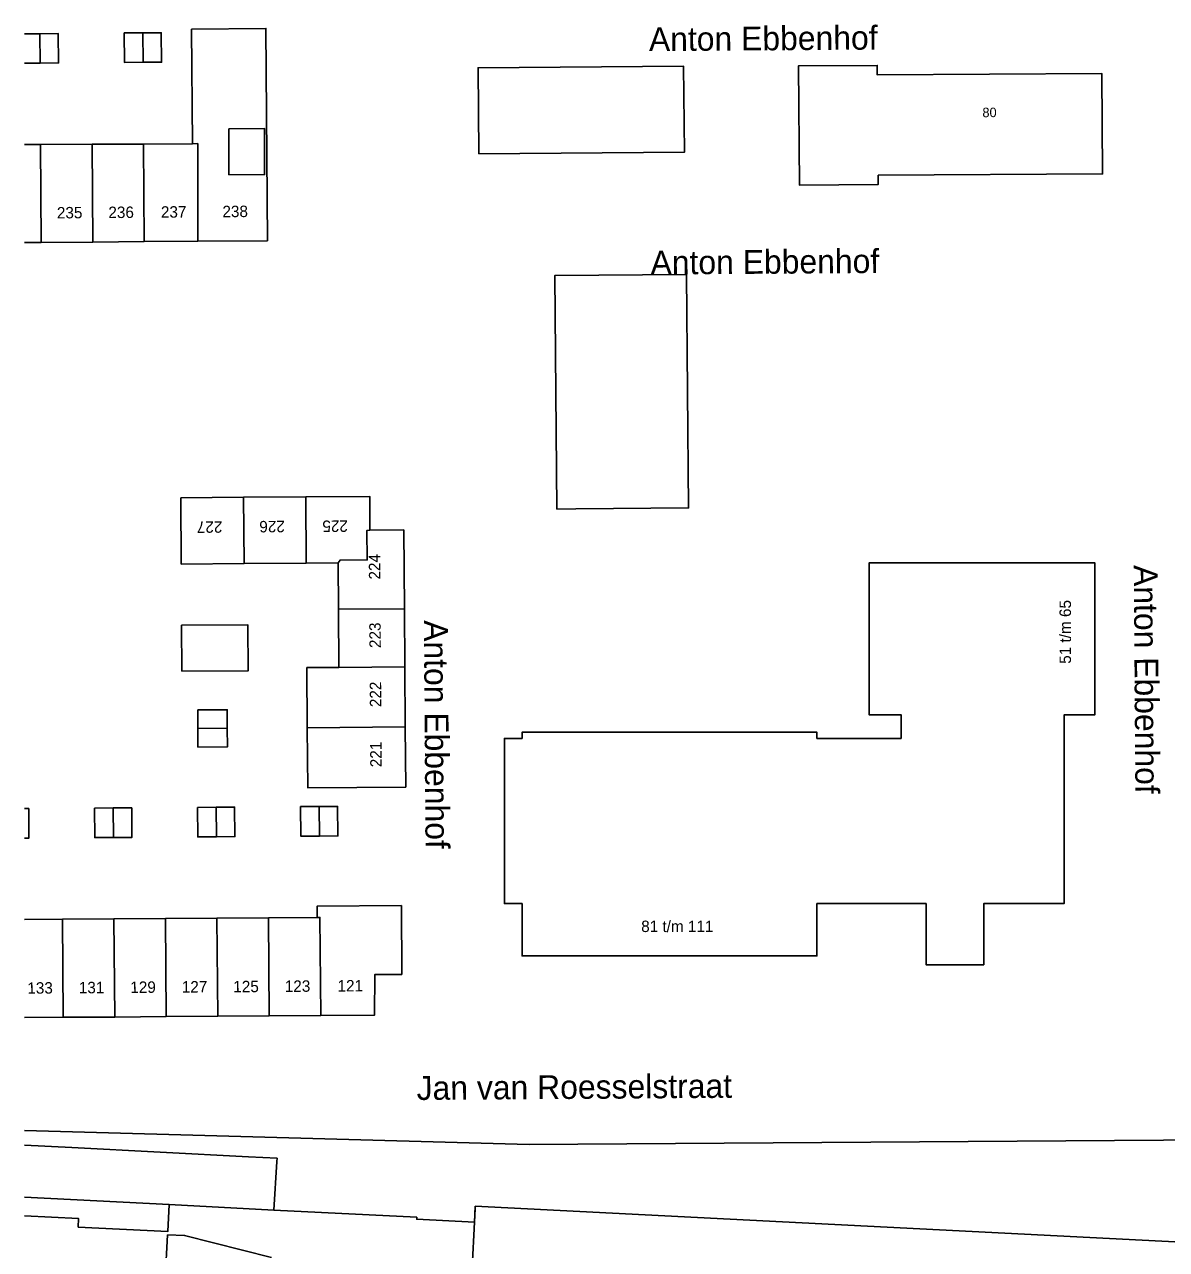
# Model space of a CAD drawing. Extents: x 132994 to 136000, y 393499 to 395512.
# Drawn here: x 133000 to 133119.8, y 394708.9 to 394837.3 of the extents above; entities that cross this region are included whole.
import ezdxf

# ---------------------------------------------------------------- set-up
doc = ezdxf.new("R2010")
doc.units = 0
for name, color, linetype in [('bs-afsc-poort', 7, 'Continuous'), ('gg-afsc-hekwerk', 7, 'Continuous'), ('gg-anno-huisnummerreeks BGT', 7, 'Continuous'), ('gg-anno-openbare ruimte label', 7, 'Continuous'), ('gg-bbg-bijgebouw', 7, 'Continuous'), ('gg-bbg-gedigitaliseerde bijgebouw', 7, 'Continuous'), ('gg-bbg-hoofdgebouw', 7, 'Continuous'), ('gg-bbg-tussenscheiding', 7, 'Continuous'), ('gg-knt-plantopografie kant verharding', 7, 'Continuous'), ('gg-knt-verharding', 7, 'Continuous'), ('gt-anno-plantopografie huisnummer', 7, 'Continuous'), ('gt-bbg-plantopografie pand', 7, 'Continuous'), ('gt-bbg-plantopografie tussenscheiding', 7, 'Continuous')]:
    doc.layers.add(name, color=color, linetype=linetype)

msp = doc.modelspace()

# ---------------------------------------------------------------- linework, layer by layer
at = {"layer": 'bs-afsc-poort'}
msp.add_line((133047.18, 394711.72), (133047.26, 394713.12), dxfattribs=at)
at = {"layer": 'gg-afsc-hekwerk'}
msp.add_line((133047.18, 394711.72), (133047.27, 394713.38), dxfattribs=at)
at = {"layer": 'gg-bbg-bijgebouw'}
msp.add_lwpolyline([(133047.65, 394823.76), (133047.57, 394832.78), (133069.12, 394832.93), (133069.2, 394823.92), (133047.65, 394823.76)], dxfattribs=at)
at = {"layer": 'gg-bbg-gedigitaliseerde bijgebouw'}
msp.add_lwpolyline([(133057.83, 394786.51), (133055.83, 394786.5), (133055.62, 394811), (133069.44, 394811.11), (133069.64, 394786.61), (133057.83, 394786.51)], dxfattribs=at)
at = {"layer": 'gg-bbg-hoofdgebouw'}
for p, q in [((133000, 394719.79), (133004.95, 394719.54)), ((133004.95, 394719.54), (133023.5, 394718.57)), ((133026.47, 394718.07), (133026.15, 394712.98)), ((133046.94, 394706.97), (133047.18, 394711.72))]:
    msp.add_line(p, q, dxfattribs=at)
for points in [[(133089.51, 394821.51), (133089.52, 394820.52), (133081.28, 394820.45), (133081.18, 394832.98), (133089.42, 394833.02), (133089.42, 394832.02), (133112.99, 394832.16), (133113.05, 394821.65), (133089.51, 394821.51)], [(133023.5, 394718.57), (133026.49, 394718.42), (133026.47, 394718.07)], [(133026.15, 394712.98), (133041.14, 394712.24), (133041.13, 394712.03), (133047.18, 394711.72)]]:
    msp.add_lwpolyline(points, dxfattribs=at)
at = {"layer": 'gg-bbg-tussenscheiding'}
for p, q in [((133000, 394714.35), (133015.18, 394713.56)), ((133015.18, 394713.56), (133026.15, 394712.98))]:
    msp.add_line(p, q, dxfattribs=at)
for points in [[(133000, 394712.37), (133005.68, 394712.09), (133005.64, 394711.21), (133015.03, 394710.73), (133015.18, 394713.56)], [(133014.76, 394705.76), (133015.01, 394710.38), (133016.78, 394710.33), (133025.89, 394708)]]:
    msp.add_lwpolyline(points, dxfattribs=at)
at = {"layer": 'gg-knt-plantopografie kant verharding'}
msp.add_lwpolyline([(133207.18, 394789.18), (133207.55, 394745.25), (133207.58, 394738.21), (133207.14, 394731.1), (133205.01, 394726.09), (133199.61, 394721.84), (133191.07, 394720.82), (133052.91, 394719.86), (133000, 394721.34)], dxfattribs=at)
at = {"layer": 'gg-knt-verharding'}
msp.add_line((133179.56, 394706.66), (133047.27, 394713.38), dxfattribs=at)
at = {"layer": 'gt-bbg-plantopografie pand'}
for p, q in [((133000, 394836.35), (133001.61, 394836.35)), ((133017.62, 394824.81), (133017.53, 394836.82)), ((133000, 394833.26), (133001.63, 394833.27)), ((133000, 394824.72), (133001.69, 394824.73)), ((133001.69, 394824.73), (133007.09, 394824.76)), ((133007.09, 394824.76), (133012.49, 394824.78)), ((133012.49, 394824.78), (133017.62, 394824.81)), ((133000, 394814.44), (133001.76, 394814.46)), ((133007.16, 394814.5), (133001.76, 394814.46)), ((133012.56, 394814.54), (133007.16, 394814.5)), ((133018.19, 394814.58), (133012.56, 394814.54)), ((133016.38, 394787.69), (133022.98, 394787.73)), ((133022.98, 394787.73), (133029.49, 394787.78)), ((133029.54, 394780.83), (133023.03, 394780.78)), ((133032.9, 394780.86), (133029.54, 394780.83)), ((133032.94, 394776), (133032.9, 394780.86)), ((133032.98, 394769.9), (133032.94, 394776)), ((133039.84, 394776.05), (133039.89, 394769.95)), ((133039.89, 394769.95), (133039.93, 394763.65)), ((133018.18, 394763.49), (133018.16, 394765.44)), ((133091.95, 394762.45), (133083.1, 394762.45)), ((133007.35, 394755.13), (133009.3, 394755.15)), ((133018.15, 394755.21), (133020.09, 394755.23)), ((133028.95, 394755.29), (133030.89, 394755.3)), ((133000, 394743.45), (133003.98, 394743.48)), ((133003.98, 394743.48), (133009.38, 394743.52)), ((133009.38, 394743.52), (133014.78, 394743.55)), ((133014.78, 394743.55), (133020.18, 394743.59)), ((133020.18, 394743.59), (133025.58, 394743.63)), ((133025.58, 394743.63), (133030.69, 394743.67)), ((133000, 394733.17), (133004.06, 394733.2)), ((133009.46, 394733.23), (133004.06, 394733.2)), ((133014.86, 394733.27), (133009.46, 394733.23)), ((133020.26, 394733.31), (133014.86, 394733.27)), ((133025.66, 394733.35), (133020.26, 394733.31)), ((133031.06, 394733.39), (133025.66, 394733.35))]:
    msp.add_line(p, q, dxfattribs=at)
for points in [[(133001.61, 394836.35), (133003.54, 394836.36), (133003.58, 394833.28), (133001.63, 394833.27)], [(133012.43, 394833.35), (133010.48, 394833.33), (133010.46, 394836.43), (133012.4, 394836.43)], [(133012.4, 394836.43), (133014.34, 394836.44), (133014.38, 394833.36), (133012.43, 394833.35)], [(133017.53, 394836.82), (133025.31, 394836.91), (133025.47, 394814.64), (133018.19, 394814.58)], [(133021.43, 394826.38), (133025.18, 394826.39), (133025.18, 394821.57), (133021.44, 394821.56), (133021.43, 394826.38)], [(133023.03, 394780.78), (133016.43, 394780.72), (133016.38, 394787.69)], [(133029.49, 394787.78), (133036.2, 394787.83), (133036.22, 394784.27)], [(133036.22, 394784.27), (133039.78, 394784.32), (133039.84, 394776.05)], [(133109.02, 394750.27), (133109.02, 394764.91), (133112.24, 394764.91), (133112.24, 394780.87), (133088.59, 394780.87), (133088.59, 394764.91), (133091.95, 394764.91), (133091.95, 394762.45)], [(133016.48, 394774.32), (133023.41, 394774.37), (133023.46, 394769.55), (133016.51, 394769.5), (133016.48, 394774.32)], [(133029.65, 394763.57), (133029.61, 394769.88), (133032.98, 394769.9)], [(133018.16, 394765.44), (133021.26, 394765.46), (133021.27, 394763.51)], [(133021.27, 394763.51), (133021.28, 394761.56), (133018.19, 394761.54), (133018.18, 394763.49)], [(133039.93, 394763.65), (133039.98, 394757.34), (133029.7, 394757.27), (133029.65, 394763.57)], [(133052.18, 394762.45), (133052.18, 394763.1), (133083.1, 394763.1), (133083.1, 394762.45)], [(133052.18, 394762.45), (133050.32, 394762.45), (133050.32, 394745.13), (133052.18, 394745.13)], [(133000, 394755.08), (133000.44, 394755.08), (133000.46, 394751.99), (133000, 394751.99)], [(133009.32, 394752.05), (133007.37, 394752.04), (133007.35, 394755.13)], [(133009.3, 394755.15), (133011.24, 394755.16), (133011.27, 394752.07), (133009.32, 394752.05)], [(133020.12, 394752.13), (133018.17, 394752.12), (133018.15, 394755.21)], [(133020.09, 394755.23), (133022.04, 394755.24), (133022.07, 394752.15), (133020.12, 394752.13)], [(133030.92, 394752.21), (133028.97, 394752.2), (133028.95, 394755.29)], [(133030.89, 394755.3), (133032.84, 394755.32), (133032.86, 394752.23), (133030.92, 394752.21)], [(133083.1, 394745.13), (133094.55, 394745.13), (133094.55, 394738.72), (133100.59, 394738.72), (133100.59, 394745.13), (133109.02, 394745.13), (133109.02, 394750.27)], [(133030.69, 394743.67), (133030.68, 394744.85), (133039.52, 394744.92), (133039.57, 394737.7), (133036.73, 394737.68), (133036.72, 394733.43), (133031.06, 394733.39)], [(133083.1, 394745.13), (133083.1, 394739.64), (133052.18, 394739.64), (133052.18, 394745.13)]]:
    msp.add_lwpolyline(points, dxfattribs=at)
at = {"layer": 'gt-bbg-plantopografie tussenscheiding'}
for p, q in [((133001.61, 394836.35), (133001.63, 394833.27)), ((133012.4, 394836.43), (133012.43, 394833.35)), ((133001.69, 394824.73), (133001.76, 394814.46)), ((133007.09, 394824.76), (133007.16, 394814.5)), ((133012.49, 394824.78), (133012.56, 394814.54)), ((133022.98, 394787.73), (133023.03, 394780.78)), ((133029.49, 394787.78), (133029.54, 394780.83)), ((133032.94, 394776), (133039.84, 394776.05)), ((133032.98, 394769.9), (133039.89, 394769.95)), ((133018.18, 394763.49), (133021.27, 394763.51)), ((133039.93, 394763.65), (133029.65, 394763.57)), ((133009.3, 394755.15), (133009.32, 394752.05)), ((133020.09, 394755.23), (133020.12, 394752.13)), ((133030.89, 394755.3), (133030.92, 394752.21)), ((133003.98, 394743.48), (133004.06, 394733.2)), ((133009.38, 394743.52), (133009.46, 394733.23)), ((133014.78, 394743.55), (133014.86, 394733.27)), ((133020.18, 394743.59), (133020.26, 394733.31)), ((133025.58, 394743.63), (133025.66, 394733.35))]:
    msp.add_line(p, q, dxfattribs=at)
for points in [[(133017.62, 394824.81), (133018.16, 394824.82), (133018.19, 394814.58)], [(133036.22, 394784.27), (133035.91, 394784.26), (133035.94, 394781.16), (133033.09, 394781.14), (133032.9, 394780.86)], [(133030.69, 394743.67), (133030.98, 394743.67), (133031.06, 394733.39)]]:
    msp.add_lwpolyline(points, dxfattribs=at)

# ---------------------------------------------------------------- texts
at = {"layer": 'gg-anno-huisnummerreeks BGT'}
msp.add_text('80', height=1, rotation=0.3, dxfattribs=at).set_placement((133100.46, 394827.59))
at = {"layer": 'gg-anno-openbare ruimte label'}
for s, rotation, p in [('Anton Ebbenhof', 0.4, (133065.49, 394834.52)), ('Anton Ebbenhof', 0.4, (133065.66, 394811.09)), ('Anton Ebbenhof', 270.4, (133116.33, 394780.62)), ('Anton Ebbenhof', 270.4, (133041.89, 394774.84)), ('Jan van Roesselstraat', 0.4, (133041.13, 394724.53))]:
    msp.add_text(s, height=2.5, rotation=rotation, dxfattribs=at).set_placement(p)
at = {"layer": 'gt-anno-plantopografie huisnummer'}
for s, rotation, p in [('235', 0.4196, (133003.4, 394816.97)), ('236', 0.4196, (133008.8, 394817.01)), ('237', 0.4196, (133014.31, 394817.05)), ('238', 0.4196, (133020.76, 394817.1)), ('227', 180.4196, (133020.75, 394785.22)), ('226', 180.4196, (133027.3, 394785.27)), ('225', 180.4196, (133033.91, 394785.31)), ('224', 90.4196, (133037.32, 394779.11)), ('51 t/m 65', 90, (133109.74, 394770.27)), ('223', 90.4196, (133037.37, 394771.93)), ('222', 90.4196, (133037.42, 394765.73)), ('221', 90.4196, (133037.46, 394759.43)), ('127', 0.4196, (133016.5, 394735.79)), ('125', 0.4196, (133021.9, 394735.82)), ('123', 0.4196, (133027.3, 394735.86)), ('121', 0.4196, (133032.83, 394735.9)), ('133', 0.4196, (133000.3, 394735.67)), ('131', 0.4196, (133005.7, 394735.71)), ('129', 0.4196, (133011.1, 394735.75))]:
    msp.add_text(s, height=1.2, rotation=rotation, dxfattribs=at).set_placement(p)
msp.add_text('81 t/m 111', height=1.2, dxfattribs=at).set_placement((133064.67, 394742.14))

doc.saveas('drawing.dxf')
